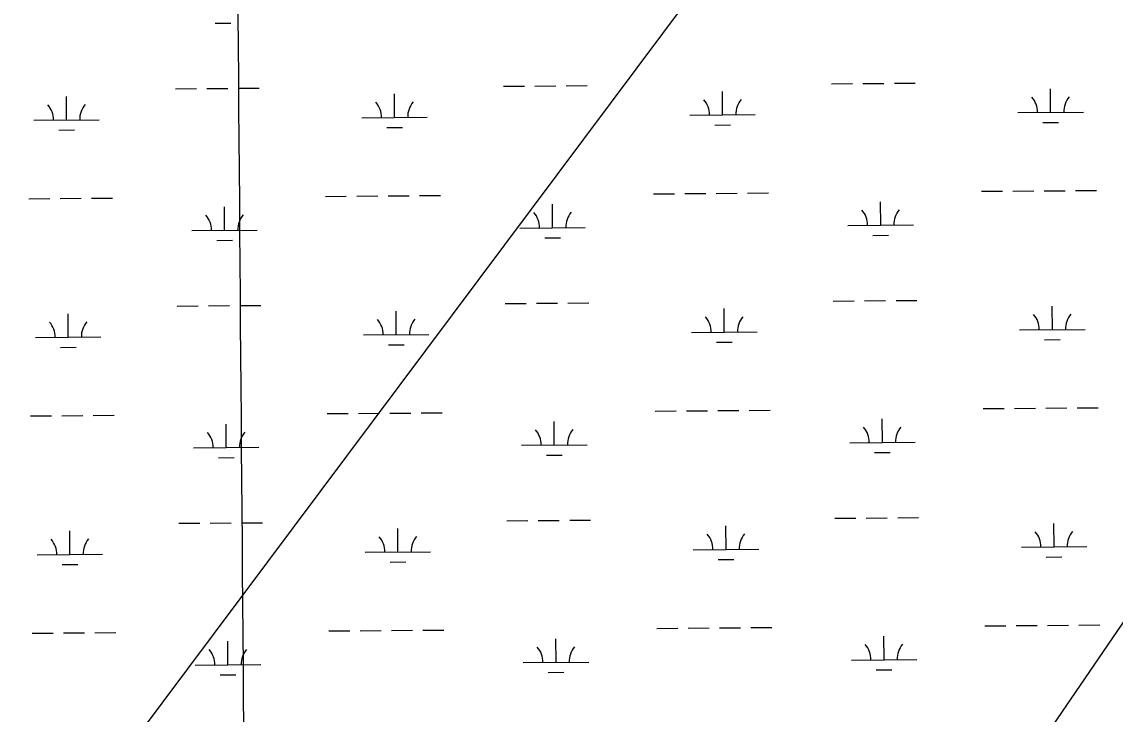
# Model space of a CAD drawing. Extents: x 3540316 to 3578335, y 553172 to 578787.
# Drawn here: x 3570439 to 3572112, y 572384 to 573444 of the extents above; entities that cross this region are included whole.
import ezdxf

# ---------------------------------------------------------------- set-up
doc = ezdxf.new("R2010")
doc.units = 0
for name, color, linetype in [('V-GRID-MAJR', 7, 'Continuous'), ('V-SITE-VEGE', 7, 'Continuous'), ('V-TOPO-BNDY', 7, 'Continuous'), ('V-WETL-SWMP', 7, 'Continuous')]:
    doc.layers.add(name, color=color, linetype=linetype)

msp = doc.modelspace()

# ---------------------------------------------------------------- linework, layer by layer
at = {"layer": 'V-GRID-MAJR'}
msp.add_spline([(3570887.492, 558776.553), (3570839.022, 564835.505), (3570790.536, 570896.3910000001), (3570742.0500000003, 576957.294), (3570742.035, 576959.211)], degree=3, dxfattribs=at)
at = {"layer": 'V-SITE-VEGE'}
msp.add_line((3572498.128, 573072.256), (3571559.898, 571699.166), dxfattribs=at)
at = {"layer": 'V-TOPO-BNDY'}
msp.add_line((3574076.253590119, 576984.9138090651), (3560418.909319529, 558695.8522214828), dxfattribs=at)
at = {"layer": 'V-WETL-SWMP'}
for p, q in [((3570734.7790456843, 573441.7491991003), (3570758.7783325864, 573441.9342063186)), ((3570674.1437399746, 573341.2778087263), (3570706.142789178, 573341.5244850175)), ((3570722.14231378, 573341.6478231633), (3570754.141362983, 573341.8944994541)), ((3570770.1408875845, 573342.0178375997), (3570802.139936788, 573342.2645138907)), ((3571176.0368270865, 573345.1468338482), (3571208.0358762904, 573345.3935101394)), ((3571224.0354008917, 573345.5168482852), (3571256.034450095, 573345.763524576)), ((3571272.0339746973, 573345.8868627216), (3571304.0330239, 573346.1335390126)), ((3571677.929914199, 573349.0158589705), (3571709.9289634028, 573349.2625352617)), ((3571725.928488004, 573349.3858734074), (3571757.9275372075, 573349.6325496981)), ((3571773.927061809, 573349.7558878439), (3571805.9261110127, 573350.0025641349)), ((3572013.1218764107, 573305.1684331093), (3572012.844366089, 573341.1673598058)), ((3570507.4426150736, 573293.5613577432), (3570507.1651047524, 573329.5602844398)), ((3571009.3357021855, 573297.4303828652), (3571009.058191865, 573333.4293095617)), ((3571511.2287892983, 573301.2994079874), (3571510.951278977, 573337.2983346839)), ((3571963.12336203, 573304.7830014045), (3572063.1203907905, 573305.5538648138)), ((3570457.444100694, 573293.1759260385), (3570557.441129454, 573293.9467894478)), ((3570959.3371878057, 573297.0449511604), (3571059.3342165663, 573297.8158145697)), ((3571461.2302749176, 573300.9139762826), (3571561.2273036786, 573301.6848396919)), ((3572001.241184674, 573289.6453895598), (3572025.240471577, 573289.8303967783)), ((3570495.561923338, 573278.0383141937), (3570519.5612102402, 573278.2233214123)), ((3570997.4550104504, 573281.9073393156), (3571021.454297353, 573282.0923465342)), ((3571499.3480975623, 573285.7763644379), (3571523.347384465, 573285.9613716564)), ((3570449.525945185, 573173.0403306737), (3570481.5249943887, 573173.2870069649)), ((3570497.5245189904, 573173.4103451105), (3570529.5235681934, 573173.6570214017)), ((3570545.5230927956, 573173.7803595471), (3570577.5221419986, 573174.0270358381)), ((3570903.4204584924, 573176.5393413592), (3570935.419507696, 573176.7860176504)), ((3570951.419032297, 573176.9093557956), (3570983.418081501, 573177.1560320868)), ((3570999.417606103, 573177.2793702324), (3571031.416655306, 573177.5260465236)), ((3571047.416179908, 573177.649384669), (3571079.415229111, 573177.89606096)), ((3571405.3135456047, 573180.4083664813), (3571437.3125948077, 573180.6550427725)), ((3571453.3121194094, 573180.7783809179), (3571485.311168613, 573181.0250572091)), ((3571501.3106932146, 573181.1483953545), (3571533.3097424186, 573181.3950716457)), ((3571549.30926702, 573181.5184097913), (3571581.3083162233, 573181.7650860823)), ((3571907.2066327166, 573184.2773916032), (3571939.20568192, 573184.5240678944)), ((3571955.2052065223, 573184.6474060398), (3571987.204255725, 573184.894082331)), ((3572003.203780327, 573185.0174204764), (3572035.2028295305, 573185.2640967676)), ((3572051.2023541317, 573185.3874349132), (3572083.2014033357, 573185.6341112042)), ((3570749.224202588, 573124.6071610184), (3570748.946692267, 573160.6060877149)), ((3571251.1172897, 573128.4761861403), (3571250.839779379, 573164.4751128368)), ((3571753.010376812, 573132.3452112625), (3571752.732866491, 573168.3441379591)), ((3570699.225688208, 573124.2217293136), (3570799.2227169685, 573124.9925927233)), ((3571201.1187753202, 573128.0907544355), (3571301.115804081, 573128.8616178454)), ((3571703.011862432, 573131.9597795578), (3571803.008891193, 573132.7306429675)), ((3570737.343510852, 573109.084117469), (3570761.3427977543, 573109.2691246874)), ((3571239.2365979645, 573112.953142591), (3571263.2358848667, 573113.1381498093)), ((3571741.129685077, 573116.8221677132), (3571765.128971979, 573117.0071749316)), ((3570676.7082051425, 573008.6127270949), (3570708.707254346, 573008.8594033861)), ((3570724.7067789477, 573008.9827415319), (3570756.7058281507, 573009.2294178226)), ((3570772.705352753, 573009.3527559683), (3570804.704401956, 573009.5994322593)), ((3571178.6012922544, 573012.4817522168), (3571210.6003414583, 573012.728428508)), ((3571226.59986606, 573012.8517666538), (3571258.598915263, 573013.0984429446)), ((3571274.5984398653, 573013.2217810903), (3571306.5974890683, 573013.4684573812)), ((3571513.7932544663, 572968.634326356), (3571513.515744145, 573004.6332530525)), ((3571680.4943793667, 573016.350777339), (3571712.4934285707, 573016.5974536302)), ((3571728.492953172, 573016.720791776), (3571760.492002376, 573016.9674680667)), ((3571776.491526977, 573017.0908062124), (3571808.4905761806, 573017.3374825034)), ((3572015.6863415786, 572972.5033514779), (3572015.408831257, 573008.5022781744)), ((3570510.0070802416, 572960.8962761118), (3570509.729569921, 572996.8952028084)), ((3571011.900167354, 572964.7653012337), (3571011.622657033, 573000.7642279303)), ((3571965.6878271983, 572972.1179197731), (3572065.6848559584, 572972.8887831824)), ((3570460.0085658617, 572960.5108444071), (3570560.005594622, 572961.2817078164)), ((3570961.9016529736, 572964.379869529), (3571061.898681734, 572965.1507329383)), ((3571463.7947400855, 572968.2488946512), (3571563.7917688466, 572969.0197580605)), ((3571501.9125627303, 572953.1112828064), (3571525.911849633, 572953.296290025)), ((3572003.805649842, 572956.9803079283), (3572027.8049367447, 572957.1653151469)), ((3570498.126388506, 572945.3732325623), (3570522.1256754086, 572945.558239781)), ((3571000.0194756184, 572949.2422576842), (3571024.018762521, 572949.4272649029)), ((3572005.768245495, 572852.352338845), (3572037.7672946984, 572852.5990151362)), ((3572053.7668192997, 572852.7223532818), (3572085.7658685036, 572852.9690295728)), ((3570452.090410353, 572840.3752490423), (3570484.0894595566, 572840.6219253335)), ((3570500.088984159, 572840.745263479), (3570532.0880333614, 572840.9919397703)), ((3570548.0875579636, 572841.1152779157), (3570580.086607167, 572841.3619542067)), ((3570905.9849236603, 572843.8742597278), (3570937.9839728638, 572844.120936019)), ((3570953.983497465, 572844.2442741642), (3570985.982546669, 572844.4909504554)), ((3571001.9820712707, 572844.614288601), (3571033.9811204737, 572844.8609648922)), ((3571049.980645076, 572844.9843030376), (3571081.979694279, 572845.2309793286)), ((3571407.8780107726, 572847.7432848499), (3571439.8770599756, 572847.9899611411)), ((3571455.876584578, 572848.1132992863), (3571487.875633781, 572848.3599755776)), ((3571503.8751583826, 572848.4833137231), (3571535.8742075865, 572848.7299900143)), ((3571551.873732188, 572848.8533281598), (3571583.8727813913, 572849.1000044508)), ((3571755.57484198, 572799.6801296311), (3571755.2973316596, 572835.6790563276)), ((3571909.7710978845, 572851.6123099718), (3571941.770147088, 572851.858986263)), ((3571957.76967169, 572851.9823244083), (3571989.768720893, 572852.2290006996)), ((3570751.788667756, 572791.9420793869), (3570751.511157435, 572827.9410060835)), ((3571253.681754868, 572795.8111045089), (3571253.404244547, 572831.8100312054)), ((3570701.790153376, 572791.5566476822), (3570801.7871821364, 572792.327511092)), ((3571203.683240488, 572795.4256728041), (3571303.6802692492, 572796.1965362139)), ((3571705.5763276, 572799.2946979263), (3571805.573356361, 572800.065561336)), ((3570739.9079760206, 572776.4190358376), (3570763.9072629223, 572776.604043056)), ((3571241.8010631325, 572780.2880609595), (3571265.8003500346, 572780.4730681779)), ((3571743.694150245, 572784.1570860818), (3571767.6934371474, 572784.3420933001)), ((3570679.27267031, 572675.9476454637), (3570711.271719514, 572676.194321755)), ((3570727.271244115, 572676.3176599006), (3570759.2702933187, 572676.5643361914)), ((3570775.269817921, 572676.6876743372), (3570807.268867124, 572676.9343506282)), ((3571181.1657574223, 572679.8166705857), (3571213.1648066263, 572680.0633468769)), ((3571229.1643312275, 572680.1866850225), (3571261.1633804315, 572680.4333613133)), ((3571277.1629050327, 572680.5566994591), (3571309.161954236, 572680.8033757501)), ((3571516.357719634, 572635.9692447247), (3571516.0802093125, 572671.9681714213)), ((3571683.058844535, 572683.6856957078), (3571715.057893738, 572683.932371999)), ((3571731.05741834, 572684.0557101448), (3571763.0564675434, 572684.3023864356)), ((3571779.0559921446, 572684.4257245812), (3571811.0550413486, 572684.6724008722)), ((3572018.250806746, 572639.8382698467), (3572017.973296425, 572675.8371965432)), ((3570512.5715454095, 572628.2311944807), (3570512.2940350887, 572664.2301211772)), ((3571014.464632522, 572632.1002196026), (3571014.1871222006, 572668.0991462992)), ((3571466.359205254, 572635.58381302), (3571566.356234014, 572636.3546764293)), ((3571968.252292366, 572639.4528381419), (3572068.249321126, 572640.2237015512)), ((3570462.573031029, 572627.8457627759), (3570562.57005979, 572628.6166261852)), ((3570964.466118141, 572631.7147878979), (3571064.463146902, 572632.4856513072)), ((3571504.4770278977, 572620.4462011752), (3571528.4763148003, 572620.6312083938)), ((3572006.3701150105, 572624.3152262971), (3572030.3694019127, 572624.5002335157)), ((3570500.690853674, 572612.7081509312), (3570524.6901405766, 572612.8931581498)), ((3571002.583940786, 572616.5771760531), (3571026.5832276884, 572616.7621832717)), ((3571912.3355630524, 572518.9472283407), (3571944.334612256, 572519.1939046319)), ((3571960.3341368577, 572519.3172427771), (3571992.333186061, 572519.5639190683)), ((3572008.332710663, 572519.6872572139), (3572040.331759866, 572519.9339335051)), ((3572056.3312844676, 572520.0572716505), (3572088.330333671, 572520.3039479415)), ((3570454.6548755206, 572507.7101674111), (3570486.6539247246, 572507.9568437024)), ((3570502.6534493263, 572508.0801818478), (3570534.6524985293, 572508.326858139)), ((3570550.6520231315, 572508.4501962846), (3570582.6510723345, 572508.6968725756)), ((3570908.549388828, 572511.2091780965), (3570940.548438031, 572511.4558543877)), ((3570956.5479626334, 572511.579192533), (3570988.5470118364, 572511.8258688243)), ((3571004.546536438, 572511.9492069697), (3571036.545585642, 572512.1958832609)), ((3571052.5451102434, 572512.3192214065), (3571084.544159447, 572512.5658976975)), ((3571410.44247594, 572515.0782032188), (3571442.4415251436, 572515.32487951)), ((3571458.441049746, 572515.4482176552), (3571490.440098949, 572515.6948939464)), ((3571506.4396235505, 572515.818232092), (3571538.438672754, 572516.0649083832)), ((3571554.4381973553, 572516.1882465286), (3571586.437246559, 572516.4349228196)), ((3571758.139307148, 572467.0150479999), (3571757.8617968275, 572503.0139746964)), ((3570754.3531329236, 572459.2769977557), (3570754.0756226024, 572495.2759244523)), ((3571256.2462200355, 572463.1460228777), (3571255.968709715, 572499.1449495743)), ((3570704.3546185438, 572458.891566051), (3570804.351647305, 572459.6624294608)), ((3571206.2477056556, 572462.760591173), (3571306.2447344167, 572463.5314545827)), ((3571708.1407927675, 572466.6296162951), (3571808.1378215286, 572467.4004797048)), ((3571746.2586154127, 572451.4920044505), (3571770.257902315, 572451.6770116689)), ((3570742.472441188, 572443.7539542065), (3570766.47172809, 572443.9389614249)), ((3571244.3655283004, 572447.6229793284), (3571268.364815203, 572447.8079865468))]:
    msp.add_line(p, q, dxfattribs=at)
for centre, radius, start, end in [((3570954.090747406, 573297.4793243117), 35.24628790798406, 359.6698565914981, 41.21351492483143), ((3571064.5733368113, 573298.3310194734), 35.24628790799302, 139.6698534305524, 181.21351176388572), ((3571455.9838345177, 573301.3483494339), 35.24628790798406, 359.6698565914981, 41.21351492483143), ((3571566.466423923, 573302.2000445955), 35.24628790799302, 139.6698534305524, 181.21351176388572), ((3571957.87692163, 573305.2173745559), 35.24628790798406, 359.6698565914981, 41.21351492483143), ((3572068.359511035, 573306.0690697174), 35.24628790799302, 139.6698534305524, 181.21351176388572), ((3570452.1976602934, 573293.6102991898), 35.24628790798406, 359.6698565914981, 41.21351492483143), ((3570562.680249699, 573294.4619943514), 35.24628790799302, 139.6698534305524, 181.21351176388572), ((3571697.765422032, 573132.394152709), 35.24628790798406, 359.6698565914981, 41.21351492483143), ((3571808.2480114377, 573133.2458478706), 35.24628790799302, 139.6698534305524, 181.21351176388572), ((3570693.979247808, 573124.6561024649), 35.24628790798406, 359.6698565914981, 41.21351492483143), ((3570804.461837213, 573125.5077976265), 35.24628790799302, 139.6698534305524, 181.21351176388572), ((3571195.87233492, 573128.5251275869), 35.24628790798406, 359.6698565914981, 41.21351492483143), ((3571306.354924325, 573129.3768227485), 35.24628790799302, 139.6698534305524, 181.21351176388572), ((3570956.6552125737, 572964.8142426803), 35.24628790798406, 359.6698565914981, 41.21351492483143), ((3571067.137801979, 572965.6659378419), 35.24628790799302, 139.6698534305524, 181.21351176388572), ((3571458.5482996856, 572968.6832678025), 35.24628790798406, 359.6698565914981, 41.21351492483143), ((3571569.030889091, 572969.5349629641), 35.24628790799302, 139.6698534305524, 181.21351176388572), ((3571960.441386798, 572972.5522929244), 35.24628790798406, 359.6698565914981, 41.21351492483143), ((3572070.923976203, 572973.403988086), 35.24628790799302, 139.6698534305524, 181.21351176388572), ((3570454.762125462, 572960.9452175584), 35.24628790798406, 359.6698565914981, 41.21351492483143), ((3570565.244714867, 572961.79691272), 35.24628790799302, 139.6698534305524, 181.21351176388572), ((3571198.436800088, 572795.8600459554), 35.24628790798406, 359.6698565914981, 41.21351492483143), ((3571308.919389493, 572796.7117411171), 35.24628790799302, 139.6698534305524, 181.21351176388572), ((3571700.3298872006, 572799.7290710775), 35.24628790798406, 359.6698565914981, 41.21351492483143), ((3571810.8124766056, 572800.5807662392), 35.24628790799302, 139.6698534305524, 181.21351176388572), ((3570696.543712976, 572791.9910208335), 35.24628790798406, 359.6698565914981, 41.21351492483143), ((3570807.026302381, 572792.842715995), 35.24628790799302, 139.6698534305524, 181.21351176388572), ((3570567.809180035, 572629.1318310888), 35.24628790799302, 139.6698534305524, 181.21351176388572), ((3570959.219677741, 572632.1491610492), 35.24628790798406, 359.6698565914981, 41.21351492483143), ((3571069.7022671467, 572633.0008562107), 35.24628790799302, 139.6698534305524, 181.21351176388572), ((3571461.1127648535, 572636.0181861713), 35.24628790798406, 359.6698565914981, 41.21351492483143), ((3571571.5953542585, 572636.8698813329), 35.24628790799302, 139.6698534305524, 181.21351176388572), ((3571963.005851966, 572639.8872112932), 35.24628790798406, 359.6698565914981, 41.21351492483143), ((3572073.488441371, 572640.7389064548), 35.24628790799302, 139.6698534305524, 181.21351176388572), ((3570457.3265906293, 572628.2801359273), 35.24628790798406, 359.6698565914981, 41.21351492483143), ((3571201.001265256, 572463.1949643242), 35.24628790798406, 359.6698565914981, 41.21351492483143), ((3571311.483854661, 572464.0466594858), 35.24628790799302, 139.6698534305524, 181.21351176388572), ((3571702.8943523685, 572467.0639894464), 35.24628790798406, 359.6698565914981, 41.21351492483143), ((3571813.3769417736, 572467.915684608), 35.24628790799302, 139.6698534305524, 181.21351176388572), ((3570699.1081781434, 572459.3259392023), 35.24628790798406, 359.6698565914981, 41.21351492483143), ((3570809.5907675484, 572460.1776343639), 35.24628790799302, 139.6698534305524, 181.21351176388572)]:
    msp.add_arc(centre, radius, start, end, dxfattribs=at)

doc.saveas('drawing.dxf')
